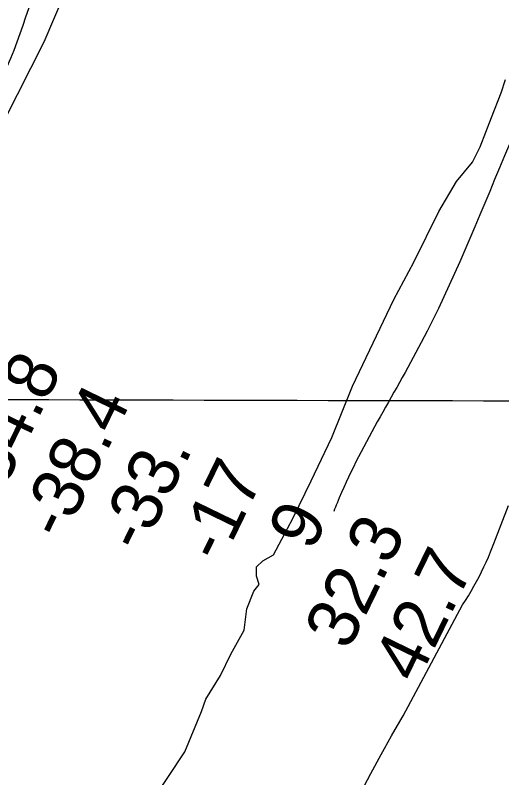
# Model space of a CAD drawing. Extents: x 3180038 to 3217926, y 922069 to 947485.
# Drawn here: x 3190489 to 3191128, y 939132 to 940134 of the extents above; entities that cross this region are included whole.
import ezdxf

# ---------------------------------------------------------------- set-up
doc = ezdxf.new("R2010")
doc.units = 0
for name, color, linetype in [('V-GRID-MAJR', 7, 'Continuous'), ('V-LEVE-TOET', 7, 'Continuous'), ('V-RIVR-EDGE', 7, 'Continuous'), ('V-RIVR-RANG', 7, 'Continuous'), ('V-RRAP-FSHR', 7, 'Continuous')]:
    doc.layers.add(name, color=color, linetype=linetype)

msp = doc.modelspace()

# ---------------------------------------------------------------- linework, layer by layer
at = {"layer": 'V-GRID-MAJR'}
msp.add_spline([(3184296.3, 939644.8), (3186905.4, 939637.9), (3192123.6, 939624.6), (3197341.9, 939612.1), (3202560.1, 939600.3), (3207778.3, 939589.3), (3212996.5, 939579.1), (3215605.6, 939574.2)], degree=3, dxfattribs=at)
at = {"layer": 'V-LEVE-TOET'}
msp.add_lwpolyline([(3190947.7, 939120.7), (3190956.6, 939137.5), (3190956.6, 939137.5), (3190970, 939162.2), (3190983.7, 939186.7), (3190997.8, 939210.9), (3190999.1, 939213.1), (3190999.1, 939213.1), (3191077.1, 939358.8), (3191077.1, 939358.8), (3191081, 939364.8), (3191084.8, 939370.9), (3191088.4, 939377.1), (3191092, 939383.3), (3191095.4, 939389.5), (3191098.8, 939395.9), (3191102, 939402.3), (3191105.1, 939408.7), (3191108.1, 939415.2), (3191111, 939421.8), (3191113.7, 939428.4), (3191116.4, 939435), (3191118.2, 939439.7), (3191118.2, 939439.7), (3191137.4, 939489.3)], dxfattribs=at)
at = {"layer": 'V-RIVR-EDGE'}
for points in [[(3190861.8, 940815.4), (3190852.4, 940790.5), (3190836.8, 940763.1), (3190827.9, 940747.5), (3190812.3, 940717.5), (3190787.8, 940679.7), (3190775.3, 940645.5), (3190745.1, 940582.3), (3190725.8, 940544), (3190711.7, 940515.5), (3190696, 940477.1), (3190676.2, 940427.4), (3190663.7, 940394.2), (3190636.6, 940352.3), (3190626.7, 940331.6), (3190578.2, 940215.5), (3190555.2, 940164.2), (3190527.1, 940098.4), (3190474.4, 939994.3)], [(3190667.7, 939098.2), (3190712, 939166), (3190733.9, 939218.9), (3190739.6, 939234.9), (3190758.9, 939266), (3190772.5, 939294), (3190790.2, 939325.6), (3190793.4, 939353.6), (3190802.8, 939376.9), (3190810, 939385.7), (3190806.4, 939396.6), (3190806.5, 939409), (3190814.8, 939416.8), (3190828.8, 939424.5), (3190839.7, 939445.2), (3190854.3, 939473.2), (3190878.3, 939521.9), (3190905.4, 939578.9), (3190932.6, 939646.2), (3190986.8, 939760.2), (3191012.8, 939809.4), (3191045.7, 939875.7), (3191069.1, 939915.1), (3191089.9, 939940.4), (3191100.3, 939960.6), (3191114.9, 939999.5), (3191127.5, 940031.6), (3191133.2, 940049.2)]]:
    msp.add_lwpolyline(points, dxfattribs=at)
at = {"layer": 'V-RRAP-FSHR'}
for points in [[(3188909.7, 936835.6), (3188947.2, 936904.9), (3189148.2, 937330.3), (3189156.6, 937362.7), (3189315.1, 937655.2), (3189456.1, 937980.7), (3189785.8, 938633.8), (3189989.6, 939082.5), (3190086.5, 939246.3), (3190202.2, 939544.1), (3190260.4, 939640.9), (3190317.5, 939690.4), (3190371.6, 939772), (3190383.2, 939818.4), (3190378.3, 939877), (3190456.7, 940024.4), (3190526.9, 940196.4), (3190632, 940397.8), (3190706.6, 940575.7), (3190844.1, 940852.1), (3190870.7, 940905.5), (3190891.6, 940984.9), (3190926.1, 941035.4), (3191101.3, 941369.4), (3191117.2, 941389.3)], [(3191680.9, 941111.8), (3191558.3, 940832.3), (3191522.3, 940733), (3191443.1, 940590.1), (3191391.5, 940468.1), (3191335, 940375.3), (3191312.8, 940303.8), (3191250.1, 940190.1), (3191022.7, 939703.5), (3190912.2, 939492.7), (3190907.8, 939481.8)]]:
    msp.add_spline(points, degree=3, dxfattribs=at)

# ---------------------------------------------------------------- texts
at = {"layer": 'V-RIVR-RANG'}
for s, p in [('-34.8', (3190462.3, 939485)), ('-38.4', (3190552.3, 939441.5)), ('-33.', (3190655.5, 939425.1)), ('-17', (3190760.1, 939411.5)), ('9', (3190879.2, 939427.7)), ('32.3', (3190927, 939297.4)), ('42.7', (3191017.1, 939253.9))]:
    msp.add_text(s, height=67, rotation=64.0783, dxfattribs=at).set_placement(p)

doc.saveas('drawing.dxf')
